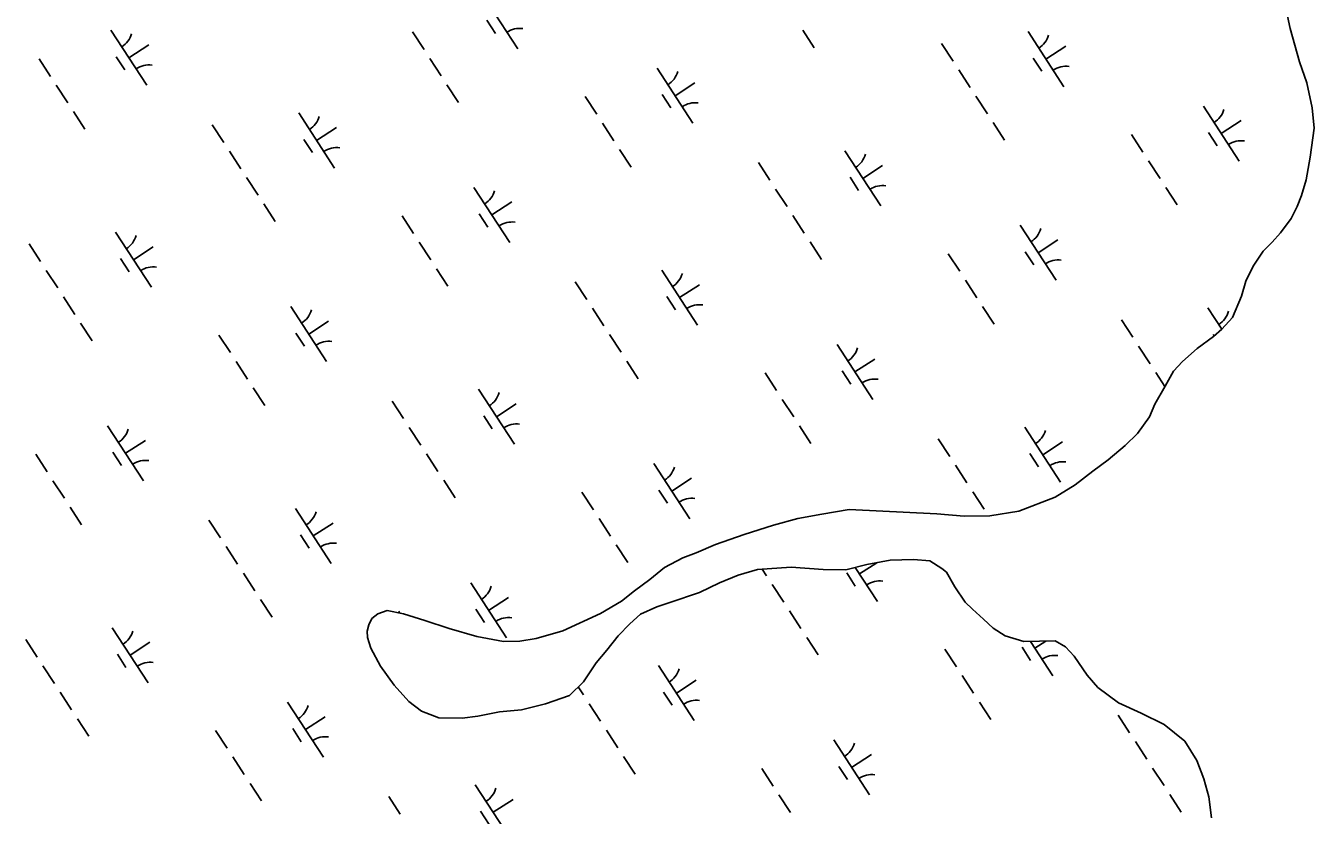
# Model space of a CAD drawing. Extents: x 3953924 to 3974542, y 193747 to 216192.
# Drawn here: x 3970385 to 3971366, y 201568 to 202169 of the extents above; entities that cross this region are included whole.
import ezdxf

# ---------------------------------------------------------------- set-up
doc = ezdxf.new("R2010")
doc.units = 0
doc.layers.add('V-WETL-SWMP', color=7, linetype='Continuous')

msp = doc.modelspace()

# ---------------------------------------------------------------- linework, layer by layer
at = {"layer": 'V-WETL-SWMP'}
for p, q in [((3970732.38, 202193.58), (3970759.66, 202151.68)), ((3970736.28, 202173.45), (3970742.83, 202163.39)), ((3971347.58, 202167.12), (3971344.91, 202180.15)), ((3970450.09, 202165.8), (3970477.37, 202123.89)), ((3970679.66, 202164.53), (3970688.39, 202151.13)), ((3970976.64, 202165.8), (3970985.37, 202152.39)), ((3971148.1, 202164.75), (3971175.38, 202122.85)), ((3971354.69, 202141.7), (3971347.58, 202167.12)), ((3970463.73, 202144.84), (3970478.81, 202154.66)), ((3971082.28, 202155.82), (3971091.01, 202142.41)), ((3971161.74, 202143.8), (3971176.82, 202153.62)), ((3970395.33, 202144.12), (3970404.06, 202130.71)), ((3970453.99, 202145.66), (3970460.54, 202135.61)), ((3970692.75, 202144.42), (3970701.48, 202131.01)), ((3971152, 202144.62), (3971158.55, 202134.56)), ((3970865.81, 202136.96), (3970893.08, 202095.06)), ((3971095.37, 202135.7), (3971104.1, 202122.29)), ((3971360.4, 202125.77), (3971354.69, 202141.7)), ((3970705.84, 202124.31), (3970714.57, 202110.9)), ((3970879.44, 202116.01), (3970894.53, 202125.83)), ((3971364.39, 202106.83), (3971360.4, 202125.77)), ((3970408.43, 202124), (3970417.16, 202110.59)), ((3970811.05, 202115.29), (3970819.78, 202101.88)), ((3970869.71, 202116.83), (3970876.25, 202106.77)), ((3971108.47, 202115.59), (3971117.2, 202102.18)), ((3971281.52, 202108.13), (3971308.8, 202066.23)), ((3971365.92, 202091.4), (3971364.39, 202106.83)), ((3970421.52, 202103.89), (3970430.25, 202090.48)), ((3970592.98, 202102.84), (3970620.26, 202060.93)), ((3970824.14, 202095.17), (3970832.87, 202081.76)), ((3971121.56, 202095.48), (3971130.29, 202082.07)), ((3971295.16, 202087.18), (3971310.25, 202097)), ((3970527.16, 202093.9), (3970535.89, 202080.49)), ((3970606.62, 202081.88), (3970621.7, 202091.7)), ((3971226.77, 202086.46), (3971235.49, 202073.05)), ((3971285.42, 202088), (3971291.97, 202077.94)), ((3971362.84, 202069.32), (3971365.92, 202091.4)), ((3970596.88, 202082.7), (3970603.43, 202072.65)), ((3970540.25, 202073.79), (3970548.98, 202060.38)), ((3970837.24, 202075.06), (3970845.97, 202061.65)), ((3971008.7, 202074.01), (3971035.97, 202032.1)), ((3971239.86, 202066.34), (3971248.59, 202052.93)), ((3971359.66, 202052), (3971362.84, 202069.32)), ((3970942.88, 202065.07), (3970951.6, 202051.66)), ((3971022.33, 202053.05), (3971037.42, 202062.87)), ((3970553.35, 202053.68), (3970562.08, 202040.27)), ((3970726.4, 202046.22), (3970753.68, 202004.32)), ((3971012.6, 202053.87), (3971019.14, 202043.82)), ((3971252.95, 202046.23), (3971261.68, 202032.82)), ((3971356.35, 202040.03), (3971359.66, 202052)), ((3970955.97, 202044.96), (3970964.7, 202031.55)), ((3971352.97, 202031.63), (3971356.35, 202040.03)), ((3970566.44, 202033.56), (3970575.17, 202020.15)), ((3970740.04, 202025.27), (3970755.13, 202035.09)), ((3971348.42, 202022.6), (3971352.97, 202031.63)), ((3970671.65, 202024.54), (3970680.37, 202011.13)), ((3970730.3, 202026.09), (3970736.85, 202016.03)), ((3970969.06, 202024.85), (3970977.79, 202011.44)), ((3971142.12, 202017.39), (3971169.39, 201975.49)), ((3971340.33, 202011.72), (3971348.42, 202022.6)), ((3970453.58, 202012.09), (3970480.85, 201970.19)), ((3971333.95, 202004.44), (3971340.33, 202011.72)), ((3970387.76, 202003.16), (3970396.48, 201989.75)), ((3970467.21, 201991.14), (3970482.3, 202000.96)), ((3970684.74, 202004.43), (3970693.47, 201991.02)), ((3970982.16, 202004.73), (3970990.88, 201991.32)), ((3971146.02, 201997.26), (3971152.56, 201987.2)), ((3971155.76, 201996.44), (3971170.84, 202006.26)), ((3971319.48, 201986.27), (3971326.96, 201997.74)), ((3971326.96, 201997.74), (3971333.95, 202004.44)), ((3970457.48, 201991.96), (3970464.02, 201981.9)), ((3971087.36, 201995.71), (3971096.09, 201982.3)), ((3970400.85, 201983.05), (3970409.58, 201969.64)), ((3970697.83, 201984.31), (3970706.56, 201970.9)), ((3970869.29, 201983.26), (3970896.57, 201941.36)), ((3971313.79, 201974.84), (3971319.48, 201986.27)), ((3970803.47, 201974.33), (3970812.2, 201960.92)), ((3970882.93, 201962.31), (3970898.02, 201972.13)), ((3971100.45, 201975.6), (3971109.18, 201962.19)), ((3971310.47, 201963.47), (3971313.79, 201974.84)), ((3970413.94, 201962.93), (3970422.67, 201949.52)), ((3970873.19, 201963.13), (3970879.74, 201953.07)), ((3971303.7, 201947.26), (3971310.47, 201963.47)), ((3970587, 201955.48), (3970614.27, 201913.57)), ((3970816.56, 201954.21), (3970825.29, 201940.81)), ((3971113.55, 201955.48), (3971122.28, 201942.07)), ((3971285.01, 201954.43), (3971295.59, 201938.18)), ((3970427.04, 201942.82), (3970435.76, 201929.41)), ((3970600.64, 201934.52), (3970615.72, 201944.34)), ((3971219.19, 201945.5), (3971227.92, 201932.09)), ((3971289.15, 201932.66), (3971295.57, 201938.16)), ((3971295.57, 201938.16), (3971303.7, 201947.26)), ((3970532.24, 201933.8), (3970540.97, 201920.39)), ((3970590.9, 201935.34), (3970597.44, 201925.29)), ((3970829.66, 201934.1), (3970838.39, 201920.69)), ((3971276.86, 201923.46), (3971289.15, 201932.66)), ((3971288.91, 201934.3), (3971289.68, 201933.11)), ((3971002.71, 201926.64), (3971029.99, 201884.74)), ((3971232.28, 201925.38), (3971241.01, 201911.97)), ((3971265.78, 201913.7), (3971276.86, 201923.46)), ((3970545.33, 201913.68), (3970554.06, 201900.27)), ((3970842.75, 201913.99), (3970851.48, 201900.58)), ((3971016.35, 201905.69), (3971031.44, 201915.51)), ((3971258.8, 201906.41), (3971265.78, 201913.7)), ((3970947.96, 201904.97), (3970956.69, 201891.56)), ((3971006.61, 201906.51), (3971013.16, 201896.45)), ((3971245.37, 201905.27), (3971252.31, 201894.61)), ((3971252.52, 201894.97), (3971258.8, 201906.41)), ((3970558.43, 201893.57), (3970567.16, 201880.16)), ((3970729.89, 201892.52), (3970757.16, 201850.61)), ((3971244.5, 201881.11), (3971252.52, 201894.97)), ((3970664.07, 201883.58), (3970672.8, 201870.17)), ((3970743.53, 201871.56), (3970758.61, 201881.38)), ((3970961.05, 201884.85), (3970969.78, 201871.44)), ((3971240.55, 201871.5), (3971244.5, 201881.11)), ((3970733.79, 201872.38), (3970740.33, 201862.33)), ((3971231.31, 201858.81), (3971240.55, 201871.5)), ((3970447.59, 201864.73), (3970474.87, 201822.83)), ((3970677.16, 201863.47), (3970685.89, 201850.06)), ((3970974.14, 201864.74), (3970982.87, 201851.33)), ((3971145.6, 201863.69), (3971172.88, 201821.78)), ((3970461.23, 201843.78), (3970476.32, 201853.6)), ((3971079.78, 201854.75), (3971088.51, 201841.34)), ((3971159.24, 201842.73), (3971174.33, 201852.55)), ((3971209.16, 201838.69), (3971222, 201849.68)), ((3971222, 201849.68), (3971231.31, 201858.81)), ((3970392.84, 201843.05), (3970401.57, 201829.64)), ((3970451.49, 201844.6), (3970458.04, 201834.54)), ((3970690.25, 201843.36), (3970698.98, 201829.95)), ((3971149.5, 201843.55), (3971156.05, 201833.5)), ((3970863.31, 201835.9), (3970890.59, 201794)), ((3971092.88, 201834.64), (3971101.6, 201821.23)), ((3971184, 201819.69), (3971197.45, 201830.1)), ((3971197.45, 201830.1), (3971209.16, 201838.69)), ((3970405.93, 201822.94), (3970414.66, 201809.53)), ((3970703.35, 201823.24), (3970712.08, 201809.83)), ((3970876.95, 201814.95), (3970892.03, 201824.77)), ((3970808.55, 201814.22), (3970817.28, 201800.81)), ((3970867.21, 201815.77), (3970873.75, 201805.71)), ((3971105.97, 201814.53), (3971114.7, 201801.12)), ((3971141.02, 201799.7), (3971168.74, 201810.43)), ((3971168.74, 201810.43), (3971184, 201819.69)), ((3970419.02, 201802.83), (3970427.75, 201789.42)), ((3970590.48, 201801.77), (3970617.76, 201759.87)), ((3970991.18, 201797.56), (3971011.92, 201800.99)), ((3971011.92, 201800.99), (3971078.61, 201797.72)), ((3970524.66, 201792.84), (3970533.39, 201779.43)), ((3970821.65, 201794.11), (3970830.37, 201780.7)), ((3970954.49, 201789.01), (3970972.82, 201794.18)), ((3970972.82, 201794.18), (3970991.18, 201797.56)), ((3971078.61, 201797.72), (3971099.48, 201795.8)), ((3971099.48, 201795.8), (3971119.09, 201796.24)), ((3971119.09, 201796.24), (3971141.02, 201799.7)), ((3970594.38, 201781.64), (3970600.93, 201771.58)), ((3970604.12, 201780.82), (3970619.21, 201790.64)), ((3970910.21, 201774.35), (3970932.05, 201781.97)), ((3970932.05, 201781.97), (3970954.49, 201789.01)), ((3970537.76, 201772.73), (3970546.48, 201759.32)), ((3970834.74, 201773.99), (3970843.47, 201760.58)), ((3970895.48, 201768.07), (3970910.21, 201774.35)), ((3970871.34, 201756.83), (3970885.45, 201764.28)), ((3970885.45, 201764.28), (3970895.48, 201768.07)), ((3971043.12, 201762.43), (3971025.35, 201759.06)), ((3971060.95, 201762.83), (3971043.12, 201762.43)), ((3971073.46, 201761.92), (3971060.95, 201762.83)), ((3971082.51, 201756.17), (3971073.46, 201761.92)), ((3970550.85, 201752.61), (3970559.58, 201739.2)), ((3970860.24, 201747.66), (3970871.34, 201756.83)), ((3970942.15, 201755.43), (3970927.38, 201750.93)), ((3970967.69, 201757.18), (3970942.15, 201755.43)), ((3970945.8, 201755.68), (3970949.11, 201750.6)), ((3970992.12, 201755.35), (3970967.69, 201757.18)), ((3971009.37, 201755.14), (3970992.12, 201755.35)), ((3971025.35, 201759.06), (3971009.37, 201755.14)), ((3971010.1, 201752.81), (3971016.64, 201742.75)), ((3971016.63, 201756.92), (3971033.48, 201731.04)), ((3971019.84, 201751.99), (3971032.9, 201760.49)), ((3971086.15, 201753.27), (3971082.51, 201756.17)), ((3971092.34, 201742.11), (3971086.15, 201753.27)), ((3970723.9, 201745.16), (3970751.18, 201703.25)), ((3970848.54, 201739.07), (3970860.24, 201747.66)), ((3970913.23, 201745.27), (3970897.94, 201737.79)), ((3970927.38, 201750.93), (3970913.23, 201745.27)), ((3970953.47, 201743.89), (3970962.2, 201730.49)), ((3971100.33, 201730.39), (3971092.34, 201742.11)), ((3970563.94, 201732.5), (3970572.67, 201719.09)), ((3970737.54, 201724.2), (3970752.63, 201734.02)), ((3970838.6, 201731.12), (3970848.54, 201739.07)), ((3970897.94, 201737.79), (3970875.5, 201730.15)), ((3970653.23, 201721.64), (3970660.32, 201724.18)), ((3970660.32, 201724.18), (3970672.87, 201721.49)), ((3970669.15, 201723.48), (3970670.05, 201722.09)), ((3970727.8, 201725.02), (3970734.35, 201714.97)), ((3970822.75, 201721.84), (3970838.6, 201731.12)), ((3970865.46, 201726.96), (3970853.1, 201721.33)), ((3970875.5, 201730.15), (3970865.46, 201726.96)), ((3970966.56, 201723.78), (3970975.29, 201710.37)), ((3971105.8, 201725.16), (3971100.33, 201730.39)), ((3971114.3, 201717.62), (3971105.8, 201725.16)), ((3970645.2, 201708.38), (3970646.29, 201713.16)), ((3970646.29, 201713.16), (3970648.56, 201717.97)), ((3970648.56, 201717.97), (3970653.23, 201721.64)), ((3970672.87, 201721.49), (3970689.04, 201716.49)), ((3970689.04, 201716.49), (3970707.61, 201710.36)), ((3970793.9, 201708.71), (3970822.75, 201721.84)), ((3970844.93, 201714.01), (3970836.21, 201704.89)), ((3970853.1, 201721.33), (3970844.93, 201714.01)), ((3971121.59, 201710.64), (3971114.3, 201717.62)), ((3970451.08, 201711.03), (3970478.36, 201669.12)), ((3970645.31, 201703.62), (3970645.2, 201708.38)), ((3970647.87, 201695.35), (3970645.31, 201703.62)), ((3970707.61, 201710.36), (3970728.57, 201704.28)), ((3970728.57, 201704.28), (3970748.87, 201700.57)), ((3970761.36, 201700.85), (3970773.8, 201702.91)), ((3970773.8, 201702.91), (3970793.9, 201708.71)), ((3970836.21, 201704.89), (3970827.53, 201693.99)), ((3970979.66, 201703.67), (3970988.39, 201690.26)), ((3971130.64, 201704.9), (3971121.59, 201710.64)), ((3971145.02, 201700.46), (3971130.64, 201704.9)), ((3970385.26, 201702.09), (3970393.99, 201688.69)), ((3970464.72, 201690.07), (3970479.8, 201699.89)), ((3970655.31, 201681.84), (3970647.87, 201695.35)), ((3970748.87, 201700.57), (3970761.36, 201700.85)), ((3970827.53, 201693.99), (3970819.42, 201684.3)), ((3971084.86, 201694.65), (3971093.59, 201681.24)), ((3971143.52, 201696.19), (3971150.06, 201686.13)), ((3971168.8, 201700.99), (3971145.02, 201700.46)), ((3971149.88, 201700.56), (3971166.9, 201674.42)), ((3971153.26, 201695.37), (3971161.64, 201700.83)), ((3971176.63, 201696.4), (3971168.8, 201700.99)), ((3971183.33, 201689.41), (3971176.63, 201696.4)), ((3970454.98, 201690.89), (3970461.52, 201680.84)), ((3970819.42, 201684.3), (3970809.63, 201669.8)), ((3971193.17, 201674.76), (3971183.33, 201689.41)), ((3970398.35, 201681.98), (3970407.08, 201668.57)), ((3970665.75, 201667.2), (3970655.31, 201681.84)), ((3970866.79, 201682.2), (3970894.07, 201640.29)), ((3971097.96, 201674.53), (3971106.69, 201661.12)), ((3971201.11, 201665.42), (3971193.17, 201674.76)), ((3970676.73, 201654.95), (3970665.75, 201667.2)), ((3970809.63, 201669.8), (3970799.16, 201659.46)), ((3970805.73, 201665.95), (3970809.7, 201659.85)), ((3970880.43, 201661.24), (3970895.52, 201671.06)), ((3971216.83, 201653.87), (3971201.11, 201665.42)), ((3970411.44, 201661.87), (3970420.17, 201648.46)), ((3970584.5, 201654.41), (3970611.78, 201612.51)), ((3970686.41, 201647.43), (3970676.73, 201654.95)), ((3970799.16, 201659.46), (3970780.86, 201653.1)), ((3970870.69, 201662.06), (3970877.24, 201652.01)), ((3971111.05, 201654.42), (3971119.78, 201641.01)), ((3971234.26, 201645.93), (3971216.83, 201653.87)), ((3970699.61, 201642.38), (3970686.41, 201647.43)), ((3970745.9, 201646.97), (3970729.32, 201643.63)), ((3970762.52, 201648.53), (3970745.9, 201646.97)), ((3970780.86, 201653.1), (3970762.52, 201648.53)), ((3970814.07, 201653.15), (3970822.8, 201639.74)), ((3971216.69, 201644.43), (3971225.42, 201631.02)), ((3971251.7, 201637.4), (3971234.26, 201645.93)), ((3970424.54, 201641.75), (3970433.27, 201628.34)), ((3970588.4, 201634.28), (3970594.95, 201624.22)), ((3970598.14, 201633.46), (3970613.22, 201643.28)), ((3970717.46, 201642.18), (3970699.61, 201642.38)), ((3970729.32, 201643.63), (3970717.46, 201642.18)), ((3971267.45, 201624.66), (3971251.7, 201637.4)), ((3970529.74, 201632.73), (3970538.47, 201619.32)), ((3970827.16, 201633.04), (3970835.89, 201619.63)), ((3971000.21, 201625.58), (3971027.49, 201583.68)), ((3971229.78, 201624.32), (3971238.51, 201610.91)), ((3971276.69, 201610), (3971267.45, 201624.66)), ((3971013.85, 201604.63), (3971028.94, 201614.45)), ((3970542.84, 201612.62), (3970551.57, 201599.21)), ((3970840.25, 201612.92), (3970848.98, 201599.51)), ((3971004.11, 201605.45), (3971010.66, 201595.39)), ((3971281.77, 201595.84), (3971276.69, 201610)), ((3970945.46, 201603.9), (3970954.19, 201590.49)), ((3971242.88, 201604.21), (3971251.6, 201590.8)), ((3971285.64, 201582.24), (3971281.77, 201595.84)), ((3970555.93, 201592.51), (3970564.66, 201579.1)), ((3970727.39, 201591.45), (3970754.67, 201549.55)), ((3970661.57, 201582.52), (3970670.3, 201569.11)), ((3970741.03, 201570.5), (3970756.11, 201580.32)), ((3970958.55, 201583.79), (3970967.28, 201570.38)), ((3971255.97, 201584.09), (3971264.7, 201570.68)), ((3971287.78, 201566.23), (3971285.64, 201582.24)), ((3970731.29, 201571.32), (3970737.84, 201561.26))]:
    msp.add_line(p, q, dxfattribs=at)
for centre, start, end in [((3970761.29, 202149.61), 82.29009, 123.83375), ((3970448.86, 202168.12), 302.29009, 343.83375), ((3971146.87, 202167.08), 302.29009, 343.83375), ((3970479, 202121.82), 82.29009, 123.83375), ((3970864.57, 202139.29), 302.29009, 343.83375), ((3971177.01, 202120.78), 82.29009, 123.83375), ((3970894.71, 202092.99), 82.29009, 123.83375), ((3971280.29, 202110.46), 302.29009, 343.83375), ((3970591.75, 202105.16), 302.29009, 343.83375), ((3970621.89, 202058.86), 82.29009, 123.83375), ((3971310.43, 202064.16), 82.29009, 123.83375), ((3971007.46, 202076.33), 302.29009, 343.83375), ((3971037.6, 202030.03), 82.29009, 123.83375), ((3970725.17, 202048.55), 302.29009, 343.83375), ((3970755.31, 202002.25), 82.29009, 123.83375), ((3970452.35, 202014.42), 302.29009, 343.83375), ((3971140.89, 202019.72), 302.29009, 343.83375), ((3971171.02, 201973.42), 82.29009, 123.83375), ((3970482.48, 201968.12), 82.29009, 123.83375), ((3970868.06, 201985.59), 302.29009, 343.83375), ((3970585.77, 201957.8), 302.29009, 343.83375), ((3970898.2, 201939.29), 82.29009, 123.83375), ((3971283.78, 201956.76), 302.29009, 343.83375), ((3970615.9, 201911.5), 82.29009, 123.83375), ((3971001.48, 201928.97), 302.29009, 343.83375), ((3971031.62, 201882.67), 82.29009, 123.83375), ((3970728.66, 201894.84), 302.29009, 343.83375), ((3970446.36, 201867.06), 302.29009, 343.83375), ((3970758.79, 201848.54), 82.29009, 123.83375), ((3971144.37, 201866.01), 302.29009, 343.83375), ((3970476.5, 201820.76), 82.29009, 123.83375), ((3970862.08, 201838.23), 302.29009, 343.83375), ((3971174.51, 201819.71), 82.29009, 123.83375), ((3970892.21, 201791.93), 82.29009, 123.83375), ((3970589.25, 201804.1), 302.29009, 343.83375), ((3970619.39, 201757.8), 82.29009, 123.83375), ((3970722.67, 201747.48), 302.29009, 343.83375), ((3971035.1, 201728.97), 82.29009, 123.83375), ((3970752.81, 201701.18), 82.29009, 123.83375), ((3970449.85, 201713.35), 302.29009, 343.83375), ((3970479.98, 201667.06), 82.29009, 123.83375), ((3971168.53, 201672.35), 82.29009, 123.83375), ((3970865.56, 201684.52), 302.29009, 343.83375), ((3970895.7, 201638.22), 82.29009, 123.83375), ((3970583.27, 201656.74), 302.29009, 343.83375), ((3970613.41, 201610.44), 82.29009, 123.83375), ((3970998.98, 201627.91), 302.29009, 343.83375), ((3971029.12, 201581.61), 82.29009, 123.83375), ((3970726.16, 201593.78), 302.29009, 343.83375)]:
    msp.add_arc(centre, 17.62, start, end, dxfattribs=at)

doc.saveas('drawing.dxf')
